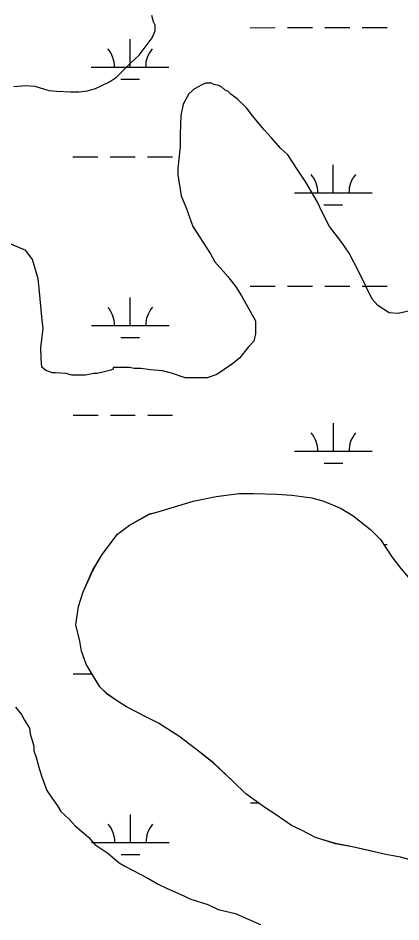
# Model space of a CAD drawing. Extents: x 3279314 to 3317160, y 734079 to 759431.
# Drawn here: x 3296581 to 3297073, y 743558 to 744722 of the extents above; entities that cross this region are included whole.
import ezdxf

# ---------------------------------------------------------------- set-up
doc = ezdxf.new("R2010")
doc.units = 0
for name, color, linetype in [('V-SITE-VEGE', 7, 'Continuous'), ('V-TOPO-SHOR', 7, 'Continuous'), ('V-WETL-SWMP', 7, 'Continuous')]:
    doc.layers.add(name, color=color, linetype=linetype)

msp = doc.modelspace()

# ---------------------------------------------------------------- linework, layer by layer
at = {"layer": 'V-SITE-VEGE'}
for p, q in [((3296755.3, 744717.1), (3296753.2, 744725.4)), ((3296757.4, 744713), (3296755.3, 744717.1)), ((3296753.4, 744696.3), (3296757.5, 744705.7)), ((3296757.5, 744705.7), (3296757.4, 744713)), ((3296743, 744682.7), (3296753.4, 744696.3)), ((3296736.8, 744674.3), (3296743, 744682.7)), ((3296725.4, 744663.8), (3296736.8, 744674.3)), ((3296707.7, 744646), (3296725.4, 744663.8)), ((3296698.4, 744639.7), (3296707.7, 744646)), ((3296575.5, 744633.9), (3296591.1, 744635.1)), ((3296591.1, 744635.1), (3296602.6, 744634.1)), ((3296602.6, 744634.1), (3296620.3, 744628.9)), ((3296680.7, 744631.3), (3296688, 744634.5)), ((3296688, 744634.5), (3296698.4, 744639.7)), ((3296817.2, 744636.1), (3296807.9, 744630.9)), ((3296822.4, 744638.2), (3296817.2, 744636.1)), ((3296829.7, 744638.3), (3296822.4, 744638.2)), ((3296832.8, 744636.2), (3296829.7, 744638.3)), ((3296839.1, 744635.2), (3296832.8, 744636.2)), ((3296843.3, 744633.1), (3296839.1, 744635.2)), ((3296620.3, 744628.9), (3296630.7, 744627.9)), ((3296630.7, 744627.9), (3296648.4, 744627)), ((3296648.4, 744627), (3296658.9, 744627)), ((3296658.9, 744627), (3296670.3, 744628.1)), ((3296670.3, 744628.1), (3296680.7, 744631.3)), ((3296800.6, 744624.6), (3296793.4, 744611)), ((3296807.9, 744630.9), (3296800.6, 744624.6)), ((3296847.5, 744629), (3296843.3, 744633.1)), ((3296850.6, 744628), (3296847.5, 744629)), ((3296854.8, 744623.8), (3296850.6, 744628)), ((3296863.1, 744617.6), (3296854.8, 744623.8)), ((3296793.4, 744611), (3296790.3, 744596.4)), ((3296874.7, 744606.2), (3296863.1, 744617.6)), ((3296883.1, 744595.8), (3296874.7, 744606.2)), ((3296790.3, 744596.4), (3296789.4, 744572.4)), ((3296897.7, 744578.2), (3296883.1, 744595.8)), ((3296907.2, 744567.8), (3296897.7, 744578.2)), ((3296789.4, 744572.4), (3296789.5, 744556.8)), ((3296918.7, 744554.3), (3296907.2, 744567.8)), ((3296789.5, 744556.8), (3296786.5, 744528.7)), ((3296928.1, 744546), (3296918.7, 744554.3)), ((3296940.7, 744526.3), (3296928.1, 744546)), ((3296786.5, 744528.7), (3296786.5, 744520.3)), ((3296786.5, 744520.3), (3296790.8, 744493.2)), ((3296951.2, 744510.7), (3296940.7, 744526.3)), ((3296965.9, 744485.7), (3296951.2, 744510.7)), ((3296790.8, 744493.2), (3296797.1, 744477.6)), ((3296972.2, 744472.2), (3296965.9, 744485.7)), ((3296797.1, 744477.6), (3296805.6, 744453.7)), ((3296981.7, 744453.5), (3296972.2, 744472.2)), ((3296805.6, 744453.7), (3296828.7, 744418.4)), ((3296989, 744444.2), (3296981.7, 744453.5)), ((3296997.4, 744432.8), (3296989, 744444.2)), ((3296591.1, 744422.5), (3296567, 744432.8)), ((3297006.9, 744419.3), (3296997.4, 744432.8)), ((3296599.5, 744411), (3296591.1, 744422.5)), ((3296828.7, 744418.4), (3296833.9, 744408)), ((3297019.5, 744395.3), (3297006.9, 744419.3)), ((3296606.9, 744386.1), (3296599.5, 744411)), ((3296833.9, 744408), (3296844.4, 744396.6)), ((3296844.4, 744396.6), (3296850.7, 744389.3)), ((3296850.7, 744389.3), (3296861.2, 744375.8)), ((3297036.3, 744360), (3297019.5, 744395.3)), ((3296609.1, 744365.2), (3296606.9, 744386.1)), ((3296861.2, 744375.8), (3296868.5, 744364.4)), ((3296611.3, 744337.1), (3296609.1, 744365.2)), ((3296868.5, 744364.4), (3296886.4, 744332.2)), ((3297043.7, 744351.7), (3297036.3, 744360)), ((3297058.3, 744342.4), (3297043.7, 744351.7)), ((3297083.3, 744344.6), (3297069.8, 744341.4)), ((3296613.4, 744322.5), (3296611.3, 744337.1)), ((3296886.4, 744332.2), (3296886.5, 744315.5)), ((3297069.8, 744341.4), (3297058.3, 744342.4)), ((3296610.4, 744297.5), (3296613.4, 744322.5)), ((3296886.5, 744315.5), (3296884.4, 744306.1)), ((3296610.5, 744284), (3296610.4, 744297.5)), ((3296877.2, 744298.8), (3296865.8, 744284.2)), ((3296884.4, 744306.1), (3296877.2, 744298.8)), ((3296611.6, 744272.5), (3296610.5, 744284)), ((3296855.4, 744275.8), (3296836.7, 744263.2)), ((3296865.8, 744284.2), (3296855.4, 744275.8)), ((3296616.8, 744268.4), (3296611.6, 744272.5)), ((3296625.2, 744265.3), (3296616.8, 744268.4)), ((3296629.3, 744265.3), (3296625.2, 744265.3)), ((3296642.9, 744264.3), (3296629.3, 744265.3)), ((3296650.2, 744262.3), (3296642.9, 744264.3)), ((3296667.9, 744262.4), (3296650.2, 744262.3)), ((3296678.3, 744264.5), (3296667.9, 744262.4)), ((3296682.5, 744264.5), (3296678.3, 744264.5)), ((3296691.8, 744266.6), (3296682.5, 744264.5)), ((3296700.2, 744268.8), (3296691.8, 744266.6)), ((3296703.3, 744269.8), (3296700.2, 744268.8)), ((3296724.1, 744272), (3296703.3, 744271.9)), ((3296703.3, 744271.9), (3296703.3, 744269.8)), ((3296730.4, 744271), (3296724.1, 744272)), ((3296738.7, 744271), (3296730.4, 744271)), ((3296751.2, 744269), (3296738.7, 744271)), ((3296766.9, 744268), (3296751.2, 744269)), ((3296778.3, 744265), (3296766.9, 744268)), ((3296796.1, 744258.8), (3296778.3, 744265)), ((3296836.7, 744263.2), (3296824.2, 744258.9)), ((3296824.2, 744258.9), (3296796.1, 744258.8)), ((3296786.3, 744094.2), (3296806.2, 744100.1)), ((3296806.2, 744100.1), (3296835.6, 744106.2)), ((3296835.6, 744106.2), (3296865, 744109.8)), ((3296865, 744109.8), (3296883.8, 744109.9)), ((3296883.8, 744109.9), (3296914.3, 744108.9)), ((3296914.3, 744108.9), (3296933.1, 744107.8)), ((3296933.1, 744107.8), (3296959, 744104.4)), ((3296959, 744104.4), (3296974.3, 744099.8)), ((3296974.3, 744099.8), (3296996.7, 744090.5)), ((3296759.3, 744085.8), (3296786.3, 744094.2)), ((3296996.7, 744090.5), (3297012, 744081.1)), ((3296724.1, 744069.2), (3296749.9, 744083.4)), ((3296749.9, 744083.4), (3296759.3, 744085.8)), ((3297012, 744081.1), (3297034.5, 744063.6)), ((3296708.9, 744057.4), (3296724.1, 744069.2)), ((3297034.5, 744063.6), (3297047.4, 744050.7)), ((3296689, 744031.4), (3296708.9, 744057.4)), ((3297047.4, 744050.7), (3297061.7, 744028.5)), ((3296677.4, 744011.4), (3296689, 744031.4)), ((3297061.7, 744028.5), (3297073.5, 744013.3)), ((3296664.6, 743983.1), (3296677.4, 744011.4)), ((3297073.5, 744013.3), (3297085.3, 743999.2)), ((3296658.8, 743964.2), (3296664.6, 743983.1)), ((3296655.4, 743940.7), (3296658.8, 743964.2)), ((3296660.2, 743919.6), (3296655.4, 743940.7)), ((3296662.6, 743906.7), (3296660.2, 743919.6)), ((3296668.5, 743890.2), (3296662.6, 743906.7)), ((3296686.3, 743860.9), (3296668.5, 743890.2)), ((3296695.8, 743851.6), (3296686.3, 743860.9)), ((3296707.5, 743843.4), (3296695.8, 743851.6)), ((3296720.5, 743835.2), (3296707.5, 743843.4)), ((3296577.8, 743834.7), (3296585.2, 743825.4)), ((3296745.3, 743822.4), (3296720.5, 743835.2)), ((3296585.2, 743825.4), (3296589.4, 743818.1)), ((3296761.8, 743814.3), (3296745.3, 743822.4)), ((3296589.4, 743818.1), (3296595.7, 743807.7)), ((3296595.7, 743807.7), (3296596.7, 743800.4)), ((3296788.9, 743796.8), (3296761.8, 743814.3)), ((3296596.7, 743800.4), (3296598.9, 743792.1)), ((3296814.8, 743776.9), (3296788.9, 743796.8)), ((3296598.9, 743792.1), (3296601, 743784.8)), ((3296601, 743784.8), (3296601, 743778.6)), ((3296601, 743778.6), (3296604.2, 743770.2)), ((3296832.5, 743762.9), (3296814.8, 743776.9)), ((3296604.2, 743770.2), (3296608.4, 743754.6)), ((3296857.3, 743739.5), (3296832.5, 743762.9)), ((3296608.4, 743754.6), (3296611.6, 743745.3)), ((3296611.6, 743745.3), (3296617.9, 743727.6)), ((3296873.9, 743723.1), (3296857.3, 743739.5)), ((3296617.9, 743727.6), (3296624.2, 743718.2)), ((3296624.2, 743718.2), (3296631.6, 743707.8)), ((3296898.6, 743705.6), (3296873.9, 743723.1)), ((3296631.6, 743707.8), (3296635.8, 743700.6)), ((3296912.8, 743696.3), (3296898.6, 743705.6)), ((3296635.8, 743700.6), (3296647.3, 743690.2)), ((3296932.8, 743682.3), (3296912.8, 743696.3)), ((3296647.3, 743690.2), (3296654.6, 743681.9)), ((3296654.6, 743681.9), (3296671.4, 743667.4)), ((3296945.8, 743676.5), (3296932.8, 743682.3)), ((3296963.5, 743667.1), (3296945.8, 743676.5)), ((3296671.4, 743667.4), (3296679.7, 743658.1)), ((3296679.7, 743658.1), (3296696.5, 743646.7)), ((3296970.5, 743664.8), (3296963.5, 743667.1)), ((3296989.4, 743659), (3296970.5, 743664.8)), ((3297012.9, 743654.4), (3296989.4, 743659)), ((3296696.5, 743646.7), (3296704.8, 743639.4)), ((3297054.1, 743645.2), (3297012.9, 743654.4)), ((3297072.9, 743641.8), (3297054.1, 743645.2)), ((3296704.8, 743639.4), (3296711.1, 743634.2)), ((3296711.1, 743634.2), (3296718.4, 743630.1)), ((3297101.2, 743633.7), (3297072.9, 743641.8)), ((3296718.4, 743630.1), (3296747.7, 743614.6)), ((3296747.7, 743614.6), (3296760.2, 743607.4)), ((3296760.2, 743607.4), (3296772.8, 743601.2)), ((3296772.8, 743601.2), (3296789.5, 743594)), ((3296789.5, 743594), (3296803, 743587.8)), ((3296803, 743587.8), (3296825, 743580.6)), ((3296825, 743580.6), (3296838.5, 743574.4)), ((3296838.5, 743574.4), (3296860.5, 743569.3)), ((3296860.5, 743569.3), (3296874, 743563.1)), ((3296874, 743563.1), (3296892.8, 743554.9))]:
    msp.add_line(p, q, dxfattribs=at)
at = {"layer": 'V-TOPO-SHOR'}
for points in [[(3296749.9, 744083.5), (3296759.3, 744085.9), (3296786.3, 744094.2), (3296806.2, 744100.2), (3296835.6, 744106.2), (3296865, 744109.9), (3296883.8, 744110), (3296914.3, 744108.9), (3296933.1, 744107.9), (3296959, 744104.5), (3296974.3, 744099.8), (3296996.7, 744090.5), (3297012, 744081.2), (3297034.4, 744063.7), (3297047.4, 744050.8), (3297061.7, 744028.5), (3297073.5, 744013.3), (3297085.3, 743999.3)], [(3297101.2, 743633.8), (3297072.9, 743641.9), (3297054.1, 743645.3), (3297028.2, 743651), (3297012.9, 743654.5), (3296989.4, 743659.1), (3296970.5, 743664.9), (3296963.5, 743667.2), (3296945.8, 743676.5), (3296932.8, 743682.3), (3296912.8, 743696.3), (3296898.6, 743705.7), (3296873.9, 743723.2), (3296857.3, 743739.6), (3296832.5, 743763), (3296814.8, 743777), (3296788.9, 743796.8), (3296761.8, 743814.3), (3296745.3, 743822.5), (3296720.5, 743835.3), (3296707.5, 743843.5), (3296695.7, 743851.6), (3296686.3, 743861), (3296675.6, 743878.6), (3296668.5, 743890.3), (3296662.6, 743906.7), (3296660.2, 743919.6), (3296655.4, 743940.8), (3296658.8, 743964.3), (3296664.6, 743983.1), (3296677.3, 744011.4), (3296689, 744031.5), (3296708.9, 744057.4), (3296724.1, 744069.2), (3296749.9, 744083.5)]]:
    msp.add_lwpolyline(points, dxfattribs=at)
at = {"layer": 'V-WETL-SWMP'}
for p, q in [((3296879.6, 744709.5), (3296911.6, 744709.6)), ((3296927.6, 744709.6), (3296959.6, 744709.6)), ((3296975.6, 744709.6), (3297007.6, 744709.6)), ((3297023.6, 744709.6), (3297055.6, 744709.6)), ((3296725, 744658.7), (3296725, 744694.7)), ((3296675, 744658.7), (3296775, 744658.7)), ((3296713, 744643.3), (3296737, 744643.3)), ((3296651.6, 744543.3), (3296683.6, 744543.3)), ((3296699.6, 744543.3), (3296731.6, 744543.3)), ((3296747.6, 744543.3), (3296779.6, 744543.3)), ((3296986.5, 744497), (3296986.5, 744533)), ((3296936.5, 744497), (3297036.5, 744497)), ((3296974.5, 744481.6), (3296998.5, 744481.6)), ((3296879.7, 744376.9), (3296911.7, 744376.9)), ((3296927.7, 744376.9), (3296959.7, 744376.9)), ((3296975.7, 744376.9), (3297007.7, 744376.9)), ((3297023.7, 744376.9), (3297055.7, 744377)), ((3296725.2, 744326), (3296725.1, 744362)), ((3296675.2, 744326), (3296775.2, 744326.1)), ((3296713.2, 744310.6), (3296737.2, 744310.6)), ((3296651.8, 744210.6), (3296683.8, 744210.6)), ((3296699.8, 744210.6), (3296731.8, 744210.6)), ((3296747.8, 744210.6), (3296779.8, 744210.6)), ((3296986.7, 744164.3), (3296986.7, 744200.3)), ((3296936.7, 744164.3), (3297036.7, 744164.3)), ((3296974.7, 744148.9), (3296998.7, 744148.9)), ((3296786.3, 744094.2), (3296806.2, 744100.2)), ((3296786.3, 744094.2), (3296806.2, 744100.2)), ((3296806.2, 744100.2), (3296835.6, 744106.2)), ((3296806.2, 744100.2), (3296835.6, 744106.2)), ((3296835.6, 744106.2), (3296865, 744109.9)), ((3296835.6, 744106.2), (3296865, 744109.9)), ((3296865, 744109.9), (3296883.8, 744110)), ((3296865, 744109.9), (3296883.8, 744110)), ((3296883.8, 744110), (3296914.3, 744108.9)), ((3296883.8, 744110), (3296914.3, 744108.9)), ((3296914.3, 744108.9), (3296933.2, 744107.8)), ((3296914.3, 744108.9), (3296933.2, 744107.8)), ((3296933.2, 744107.8), (3296959, 744104.4)), ((3296933.2, 744107.8), (3296959, 744104.4)), ((3296959, 744104.4), (3296974.3, 744099.8)), ((3296959, 744104.4), (3296974.3, 744099.8)), ((3296974.3, 744099.8), (3296996.7, 744090.5)), ((3296974.3, 744099.8), (3296996.7, 744090.5)), ((3296759.3, 744085.9), (3296786.3, 744094.2)), ((3296759.3, 744085.9), (3296786.3, 744094.2)), ((3296996.7, 744090.5), (3297012, 744081.2)), ((3296996.7, 744090.5), (3297012, 744081.2)), ((3296724.1, 744069.2), (3296749.9, 744083.5)), ((3296724.1, 744069.2), (3296749.9, 744083.5)), ((3296749.9, 744083.5), (3296759.3, 744085.9)), ((3296749.9, 744083.5), (3296759.3, 744085.9)), ((3297012, 744081.2), (3297034.5, 744063.7)), ((3297012, 744081.2), (3297034.5, 744063.7)), ((3296708.9, 744057.4), (3296724.1, 744069.2)), ((3296708.9, 744057.4), (3296724.1, 744069.2)), ((3297034.5, 744063.7), (3297047.4, 744050.8)), ((3297034.5, 744063.7), (3297047.4, 744050.8)), ((3296689, 744031.4), (3296708.9, 744057.4)), ((3296689, 744031.4), (3296708.9, 744057.4)), ((3297047.4, 744050.8), (3297061.7, 744028.5)), ((3297047.4, 744050.8), (3297061.7, 744028.5)), ((3297051.6, 744044.3), (3297055.9, 744044.3)), ((3296677.4, 744011.4), (3296689, 744031.4)), ((3296677.4, 744011.4), (3296689, 744031.4)), ((3297061.7, 744028.5), (3297073.5, 744013.3)), ((3297061.7, 744028.5), (3297073.5, 744013.3)), ((3296664.6, 743983.1), (3296677.4, 744011.4)), ((3296664.6, 743983.1), (3296677.4, 744011.4)), ((3296658.8, 743964.3), (3296664.6, 743983.1)), ((3296658.8, 743964.3), (3296664.6, 743983.1)), ((3296655.4, 743940.8), (3296658.8, 743964.3)), ((3296655.4, 743940.8), (3296658.8, 743964.3)), ((3296660.2, 743919.6), (3296655.4, 743940.8)), ((3296660.2, 743919.6), (3296655.4, 743940.8)), ((3296662.6, 743906.7), (3296660.2, 743919.6)), ((3296662.6, 743906.7), (3296660.2, 743919.6)), ((3296668.5, 743890.3), (3296662.6, 743906.7)), ((3296668.5, 743890.3), (3296662.6, 743906.7)), ((3296686.3, 743861), (3296668.5, 743890.3)), ((3296686.3, 743861), (3296668.5, 743890.3)), ((3296652, 743877.9), (3296676, 743877.9)), ((3296695.8, 743851.6), (3296686.3, 743861)), ((3296695.8, 743851.6), (3296686.3, 743861)), ((3296707.5, 743843.5), (3296695.8, 743851.6)), ((3296707.5, 743843.5), (3296695.8, 743851.6)), ((3296720.5, 743835.3), (3296707.5, 743843.5)), ((3296720.5, 743835.3), (3296707.5, 743843.5)), ((3296745.3, 743822.5), (3296720.5, 743835.3)), ((3296745.3, 743822.5), (3296720.5, 743835.3)), ((3296761.8, 743814.3), (3296745.3, 743822.5)), ((3296761.8, 743814.3), (3296745.3, 743822.5)), ((3296788.9, 743796.8), (3296761.8, 743814.3)), ((3296788.9, 743796.8), (3296761.8, 743814.3)), ((3296814.8, 743777), (3296788.9, 743796.8)), ((3296814.8, 743777), (3296788.9, 743796.8)), ((3296832.5, 743762.9), (3296814.8, 743777)), ((3296832.5, 743762.9), (3296814.8, 743777)), ((3296857.3, 743739.6), (3296832.5, 743762.9)), ((3296857.3, 743739.6), (3296832.5, 743762.9)), ((3296873.9, 743723.2), (3296857.3, 743739.6)), ((3296873.9, 743723.2), (3296857.3, 743739.6)), ((3296898.6, 743705.7), (3296873.9, 743723.2)), ((3296898.6, 743705.7), (3296873.9, 743723.2)), ((3296880.1, 743711.5), (3296890.3, 743711.5)), ((3296912.8, 743696.3), (3296898.6, 743705.7)), ((3296912.8, 743696.3), (3296898.6, 743705.7)), ((3296725.5, 743660.7), (3296725.5, 743696.7)), ((3296932.8, 743682.3), (3296912.8, 743696.3)), ((3296932.8, 743682.3), (3296912.8, 743696.3)), ((3296945.8, 743676.5), (3296932.8, 743682.3)), ((3296945.8, 743676.5), (3296932.8, 743682.3)), ((3296963.5, 743667.2), (3296945.8, 743676.5)), ((3296963.5, 743667.2), (3296945.8, 743676.5)), ((3296675.5, 743660.7), (3296775.5, 743660.7)), ((3296970.5, 743664.9), (3296963.5, 743667.2)), ((3296970.5, 743664.9), (3296963.5, 743667.2)), ((3296989.4, 743659.1), (3296970.5, 743664.9)), ((3296989.4, 743659.1), (3296970.5, 743664.9)), ((3297012.9, 743654.5), (3296989.4, 743659.1)), ((3297012.9, 743654.5), (3296989.4, 743659.1)), ((3296713.5, 743645.3), (3296737.5, 743645.3)), ((3297054.1, 743645.3), (3297012.9, 743654.5)), ((3297054.1, 743645.3), (3297012.9, 743654.5)), ((3297072.9, 743641.8), (3297054.1, 743645.3)), ((3297072.9, 743641.8), (3297054.1, 743645.3)), ((3297101.2, 743633.8), (3297072.9, 743641.8)), ((3297101.2, 743633.8), (3297072.9, 743641.8))]:
    msp.add_line(p, q, dxfattribs=at)
for centre, start, end in [((3296669.8, 744659.2), 359.2573, 40.801), ((3296780.2, 744659.2), 139.2573, 180.801), ((3296931.3, 744497.4), 359.2573, 40.801), ((3297041.8, 744497.5), 139.2573, 180.801), ((3296669.9, 744326.5), 359.2573, 40.801), ((3296780.4, 744326.6), 139.2573, 180.801), ((3296931.4, 744164.8), 359.2573, 40.801), ((3297041.9, 744164.8), 139.2573, 180.801), ((3296670.3, 743661.1), 359.2573, 40.801), ((3296780.7, 743661.2), 139.2573, 180.801)]:
    msp.add_arc(centre, 35.2, start, end, dxfattribs=at)

doc.saveas('drawing.dxf')
